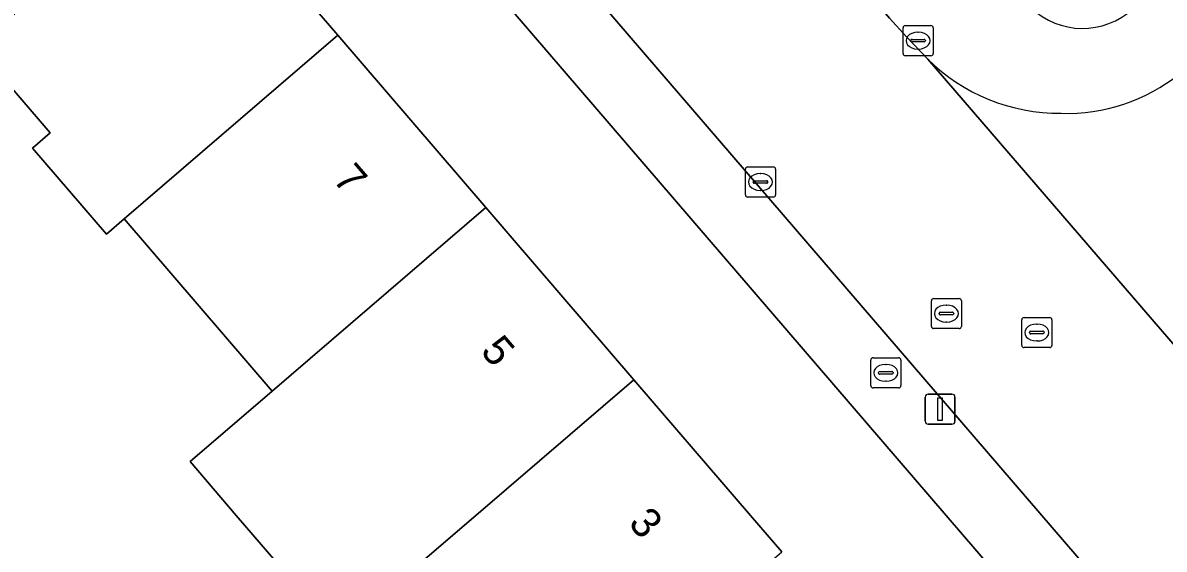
# Model space of a CAD drawing. Extents: x 159352 to 160617, y 385888 to 387323.
# Drawn here: x 160183.88 to 160221.79, y 386498.88 to 386516.36 of the extents above; entities that cross this region are included whole.
import ezdxf

# ---------------------------------------------------------------- set-up
doc = ezdxf.new("R2010")
doc.units = 0
for name, color, linetype in [('IMGEO_Brandkraan', 7, 'Continuous'), ('IMGEO_Erf', 7, 'Continuous'), ('IMGEO_Kolk', 7, 'Continuous'), ('IMGEO_Lichtmast', 7, 'Continuous'), ('IMGEO_Pand', 7, 'Continuous'), ('IMGEO_Pand_nummerreeks', 7, 'Continuous'), ('IMGEO_Rijbaan_lokaal_open', 7, 'Continuous'), ('IMGEO_Rioolput', 7, 'Continuous'), ('IMGEO_Voetpad_open', 7, 'Continuous')]:
    doc.layers.add(name, color=color, linetype=linetype)

msp = doc.modelspace()

# ---------------------------------------------------------------- linework, layer by layer
at = {"layer": 'IMGEO_Brandkraan'}
for p, q in [((160212.046, 386504.31), (160212.046, 386505.162)), ((160212.121, 386505.236), (160212.973, 386505.236)), ((160212.534, 386505.016), (160212.559, 386505.016)), ((160213.047, 386505.162), (160213.047, 386504.31)), ((160212.305, 386504.73), (160212.305, 386504.742)), ((160212.743, 386504.693), (160212.345, 386504.693)), ((160212.348, 386504.779), (160212.746, 386504.779)), ((160212.789, 386504.742), (160212.789, 386504.73)), ((160212.973, 386504.236), (160212.121, 386504.236)), ((160212.557, 386504.456), (160212.532, 386504.456))]:
    msp.add_line(p, q, dxfattribs=at)
for points in [[(160212.046, 386504.31), (160212.046, 386505.162)], [(160212.121, 386505.236), (160212.973, 386505.236)], [(160213.047, 386505.162), (160213.047, 386504.31)], [(160212.973, 386504.236), (160212.121, 386504.236)]]:
    msp.add_lwpolyline(points, dxfattribs=at)
for centre, radius, start, end in [((160212.123, 386505.16), 0.0765, 91.552, 178.448), ((160212.123, 386505.16), 0.0765, 91.552, 178.448), ((160212.971, 386505.16), 0.0765, 1.552, 88.448), ((160212.971, 386505.16), 0.0765, 1.552, 88.448), ((160212.345, 386504.739), 0.0403, 85.8775, 175.7526), ((160212.342, 386504.729), 0.0366, 178.938, 274.7102), ((160212.746, 386504.736), 0.043, 264.8664, 352.4533), ((160212.75, 386504.741), 0.0386, 1.7309, 96.639), ((160212.123, 386504.312), 0.0765, 181.552, 268.448), ((160212.123, 386504.312), 0.0765, 181.552, 268.448), ((160212.971, 386504.312), 0.0765, 271.552, 358.448), ((160212.971, 386504.312), 0.0765, 271.552, 358.448)]:
    msp.add_arc(centre, radius, start, end, dxfattribs=at)
for centre, major_axis, ratio, start_param, end_param in [((160212.533, 386504.736), (-0.387, 0.002), 0.722429, 4.712389, 7.853982), ((160212.558, 386504.736), (-0.39, 0.002), 0.717154, 1.570796, 4.712389)]:
    msp.add_ellipse(centre, major_axis=major_axis, ratio=ratio, start_param=start_param, end_param=end_param, dxfattribs=at)
at = {"layer": 'IMGEO_Erf'}
for points in [[(160221.545, 386491.86), (160214.547, 386500), (160176.408, 386544.366), (160162.512, 386532.425), (160162.806, 386532.085), (160160.09, 386529.729), (160162.462, 386526.994), (160159.363, 386524.305), (160163.578, 386519.276), (160166.296, 386521.632), (160168.132, 386519.513), (160165.414, 386517.158), (160168.364, 386513.432), (160170.025, 386514.874), (160174.938, 386509.215), (160174.973, 386509.174), (160175.735, 386509.836), (160178.2, 386506.996), (160175.776, 386504.892), (160178.276, 386502.04), (160181.068, 386504.47), (160182.942, 386502.316), (160180.15, 386499.887), (160183.191, 386496.32)], [(160179.594, 386533.107), (160184.509, 386527.388), (160189.425, 386521.668), (160194.341, 386515.948), (160199.256, 386510.228), (160204.172, 386504.508), (160208.047, 386500), (160209.088, 386498.788)], [(160194.351, 386496.067), (160190.971, 386500), (160189.435, 386501.787), (160192.162, 386504.131), (160187.247, 386509.851), (160186.657, 386509.344), (160184.2, 386512.204), (160184.79, 386512.711), (160182.332, 386515.571)]]:
    msp.add_lwpolyline(points, dxfattribs=at)
msp.add_arc((160219.081, 386518.655), 2.477, 220.7436, 307.3655, dxfattribs=at)
at = {"layer": 'IMGEO_Kolk'}
for p, q in [((160213.119, 386515.345), (160213.119, 386516.197)), ((160213.194, 386516.271), (160214.046, 386516.271)), ((160213.607, 386516.051), (160213.632, 386516.051)), ((160214.12, 386516.197), (160214.12, 386515.345)), ((160213.378, 386515.765), (160213.378, 386515.777)), ((160213.816, 386515.728), (160213.418, 386515.728)), ((160213.421, 386515.814), (160213.819, 386515.814)), ((160213.862, 386515.777), (160213.862, 386515.765)), ((160214.046, 386515.271), (160213.194, 386515.271)), ((160213.63, 386515.491), (160213.605, 386515.491)), ((160207.882, 386510.649), (160207.882, 386511.501)), ((160207.957, 386511.575), (160208.809, 386511.575)), ((160208.883, 386511.501), (160208.883, 386510.649)), ((160208.141, 386511.069), (160208.141, 386511.081)), ((160208.579, 386511.032), (160208.181, 386511.032)), ((160208.184, 386511.118), (160208.582, 386511.118)), ((160208.37, 386511.355), (160208.395, 386511.355)), ((160208.625, 386511.081), (160208.625, 386511.069)), ((160208.393, 386510.795), (160208.368, 386510.795)), ((160208.809, 386510.575), (160207.957, 386510.575))]:
    msp.add_line(p, q, dxfattribs=at)
for points in [[(160213.119, 386515.345), (160213.119, 386516.197)], [(160213.194, 386516.271), (160214.046, 386516.271)], [(160214.12, 386516.197), (160214.12, 386515.345)], [(160214.046, 386515.271), (160213.194, 386515.271)], [(160207.882, 386510.649), (160207.882, 386511.501)], [(160207.957, 386511.575), (160208.809, 386511.575)], [(160208.883, 386511.501), (160208.883, 386510.649)], [(160208.809, 386510.575), (160207.957, 386510.575)]]:
    msp.add_lwpolyline(points, dxfattribs=at)
for centre, radius, start, end in [((160213.196, 386516.195), 0.0765, 91.552, 178.448), ((160213.196, 386516.195), 0.0765, 91.552, 178.448), ((160214.044, 386516.195), 0.0765, 1.552, 88.448), ((160214.044, 386516.195), 0.0765, 1.552, 88.448), ((160213.418, 386515.774), 0.0403, 85.8775, 175.7526), ((160213.415, 386515.764), 0.0366, 178.938, 274.7102), ((160213.819, 386515.771), 0.043, 264.8664, 352.4533), ((160213.823, 386515.776), 0.0386, 1.7309, 96.639), ((160213.196, 386515.347), 0.0765, 181.552, 268.448), ((160213.196, 386515.347), 0.0765, 181.552, 268.448), ((160214.044, 386515.347), 0.0765, 271.552, 358.448), ((160214.044, 386515.347), 0.0765, 271.552, 358.448), ((160207.959, 386511.499), 0.0765, 91.552, 178.448), ((160207.959, 386511.499), 0.0765, 91.552, 178.448), ((160208.807, 386511.499), 0.0765, 1.552, 88.448), ((160208.807, 386511.499), 0.0765, 1.552, 88.448), ((160208.181, 386511.078), 0.0403, 85.8775, 175.7526), ((160208.178, 386511.068), 0.0366, 178.938, 274.7102), ((160208.582, 386511.075), 0.043, 264.8664, 352.4533), ((160208.586, 386511.08), 0.0386, 1.7309, 96.639), ((160207.959, 386510.651), 0.0765, 181.552, 268.448), ((160207.959, 386510.651), 0.0765, 181.552, 268.448), ((160208.807, 386510.651), 0.0765, 271.552, 358.448), ((160208.807, 386510.651), 0.0765, 271.552, 358.448)]:
    msp.add_arc(centre, radius, start, end, dxfattribs=at)
for centre, major_axis, ratio, start_param, end_param in [((160213.606, 386515.771), (-0.387, 0.002), 0.722429, 4.712389, 7.853982), ((160213.631, 386515.771), (-0.39, 0.002), 0.717154, 1.570796, 4.712389), ((160208.369, 386511.075), (-0.387, 0.002), 0.722429, 4.712389, 7.853982), ((160208.394, 386511.075), (-0.39, 0.002), 0.717154, 1.570796, 4.712389)]:
    msp.add_ellipse(centre, major_axis=major_axis, ratio=ratio, start_param=start_param, end_param=end_param, dxfattribs=at)
at = {"layer": 'IMGEO_Lichtmast'}
for p, q in [((160213.853, 386503.129), (160213.853, 386503.929)), ((160213.853, 386503.929), (160213.853, 386503.129)), ((160213.953, 386504.029), (160214.743, 386504.029)), ((160214.743, 386504.029), (160213.953, 386504.029)), ((160214.843, 386503.929), (160214.843, 386503.129)), ((160214.843, 386503.129), (160214.843, 386503.929)), ((160214.743, 386503.029), (160213.953, 386503.029)), ((160213.953, 386503.029), (160214.743, 386503.029))]:
    msp.add_line(p, q, dxfattribs=at)
msp.add_lwpolyline([(160214.273, 386503.904), (160214.423, 386503.904), (160214.423, 386503.154), (160214.273, 386503.154), (160214.273, 386503.904)], dxfattribs=at)
for centre, start, end in [((160213.953, 386503.929), 90, 180), ((160213.953, 386503.929), 90, 180), ((160214.743, 386503.929), 0, 90), ((160214.743, 386503.929), 360, 90), ((160213.953, 386503.129), 180, 270), ((160213.953, 386503.129), 180, 270), ((160214.743, 386503.129), 270, 0), ((160214.743, 386503.129), 270, 0)]:
    msp.add_arc(centre, 0.1, start, end, dxfattribs=at)
at = {"layer": 'IMGEO_Pand'}
for points in [[(160194.341, 386515.948), (160189.425, 386521.668), (160182.332, 386515.571), (160184.79, 386512.711), (160184.2, 386512.204), (160186.657, 386509.344), (160187.247, 386509.851)], [(160199.256, 386510.228), (160194.341, 386515.948), (160187.247, 386509.851), (160192.162, 386504.131)], [(160204.172, 386504.508), (160199.256, 386510.228), (160192.162, 386504.131), (160189.435, 386501.787), (160190.971, 386500), (160194.351, 386496.067), (160197.078, 386498.411), (160198.927, 386500)], [(160209.088, 386498.788), (160208.047, 386500), (160204.172, 386504.508), (160198.927, 386500), (160197.078, 386498.411), (160201.994, 386492.691)]]:
    msp.add_lwpolyline(points, close=True, dxfattribs=at)
at = {"layer": 'IMGEO_Rijbaan_lokaal_open'}
msp.add_lwpolyline([(160213.937, 386515.16), (160213.239, 386515.895), (160212.674, 386516.521), (160207.188, 386522.947), (160202.01, 386518.49), (160201.901, 386518.396), (160219.773, 386497.617), (160220.931, 386496.271), (160227.127, 386489.068), (160229.847, 386485.907), (160229.986, 386486.026), (160235.069, 386490.479), (160233.419, 386492.392), (160225.539, 386501.7)], close=True, dxfattribs=at)
msp.add_lwpolyline([(160213.937, 386515.16), (160225.539, 386501.7)], dxfattribs=at)
for centre, radius, start, end in [((160218.311, 386519.57), 6.211, 225.2339, 270.5091), ((160218.551, 386519.383), 6.027, 268.2405, 308.5246)]:
    msp.add_arc(centre, radius, start, end, dxfattribs=at)
at = {"layer": 'IMGEO_Rioolput'}
for p, q in [((160214.059, 386506.278), (160214.059, 386507.13)), ((160214.134, 386507.204), (160214.986, 386507.204)), ((160214.547, 386506.984), (160214.572, 386506.984)), ((160215.06, 386507.13), (160215.06, 386506.278)), ((160214.318, 386506.698), (160214.318, 386506.71)), ((160214.756, 386506.661), (160214.358, 386506.661)), ((160214.361, 386506.747), (160214.759, 386506.747)), ((160214.802, 386506.71), (160214.802, 386506.698)), ((160217.063, 386505.648), (160217.063, 386506.5)), ((160217.138, 386506.574), (160217.99, 386506.574)), ((160218.064, 386506.5), (160218.064, 386505.648)), ((160214.986, 386506.204), (160214.134, 386506.204)), ((160214.57, 386506.424), (160214.545, 386506.424)), ((160217.365, 386506.117), (160217.763, 386506.117)), ((160217.551, 386506.354), (160217.576, 386506.354)), ((160217.322, 386506.068), (160217.322, 386506.08)), ((160217.76, 386506.031), (160217.362, 386506.031)), ((160217.574, 386505.794), (160217.549, 386505.794)), ((160217.806, 386506.08), (160217.806, 386506.068)), ((160217.99, 386505.574), (160217.138, 386505.574))]:
    msp.add_line(p, q, dxfattribs=at)
for points in [[(160214.059, 386506.278), (160214.059, 386507.13)], [(160214.134, 386507.204), (160214.986, 386507.204)], [(160215.06, 386507.13), (160215.06, 386506.278)], [(160217.063, 386505.648), (160217.063, 386506.5)], [(160217.138, 386506.574), (160217.99, 386506.574)], [(160218.064, 386506.5), (160218.064, 386505.648)], [(160214.986, 386506.204), (160214.134, 386506.204)], [(160217.99, 386505.574), (160217.138, 386505.574)]]:
    msp.add_lwpolyline(points, dxfattribs=at)
for centre, radius, start, end in [((160214.136, 386507.128), 0.0765, 91.552, 178.448), ((160214.136, 386507.128), 0.0765, 91.552, 178.448), ((160214.984, 386507.128), 0.0765, 1.552, 88.448), ((160214.984, 386507.128), 0.0765, 1.552, 88.448), ((160214.358, 386506.707), 0.0403, 85.8775, 175.7526), ((160214.355, 386506.697), 0.0366, 178.938, 274.7102), ((160214.759, 386506.704), 0.043, 264.8664, 352.4533), ((160214.763, 386506.709), 0.0386, 1.7309, 96.639), ((160217.14, 386506.498), 0.0765, 91.552, 178.448), ((160217.14, 386506.498), 0.0765, 91.552, 178.448), ((160217.988, 386506.498), 0.0765, 1.552, 88.448), ((160217.988, 386506.498), 0.0765, 1.552, 88.448), ((160214.136, 386506.28), 0.0765, 181.552, 268.448), ((160214.136, 386506.28), 0.0765, 181.552, 268.448), ((160214.984, 386506.28), 0.0765, 271.552, 358.448), ((160214.984, 386506.28), 0.0765, 271.552, 358.448), ((160217.362, 386506.077), 0.0403, 85.8775, 175.7526), ((160217.767, 386506.079), 0.0386, 1.7309, 96.639), ((160217.359, 386506.067), 0.0366, 178.938, 274.7102), ((160217.763, 386506.074), 0.043, 264.8664, 352.4533), ((160217.14, 386505.65), 0.0765, 181.552, 268.448), ((160217.14, 386505.65), 0.0765, 181.552, 268.448), ((160217.988, 386505.65), 0.0765, 271.552, 358.448), ((160217.988, 386505.65), 0.0765, 271.552, 358.448)]:
    msp.add_arc(centre, radius, start, end, dxfattribs=at)
for centre, major_axis, ratio, start_param, end_param in [((160214.546, 386506.704), (-0.387, 0.002), 0.722429, 4.712389, 7.853982), ((160214.571, 386506.704), (-0.39, 0.002), 0.717154, 1.570796, 4.712389), ((160217.55, 386506.074), (-0.387, 0.002), 0.722429, 4.712389, 7.853982), ((160217.575, 386506.074), (-0.39, 0.002), 0.717154, 1.570796, 4.712389)]:
    msp.add_ellipse(centre, major_axis=major_axis, ratio=ratio, start_param=start_param, end_param=end_param, dxfattribs=at)
at = {"layer": 'IMGEO_Voetpad_open'}
for points in [[(160142.707, 386583.526), (160175.006, 386545.996), (160176.408, 386544.366), (160214.547, 386500), (160221.545, 386491.86), (160222.49, 386490.761), (160241.983, 386468.085)], [(160185.901, 386547.899), (160186.158, 386547.581), (160197.022, 386535.028), (160197.4, 386535.354), (160202.946, 386528.931), (160202.568, 386528.605), (160202.475, 386528.527), (160205.346, 386525.105), (160207.188, 386522.947), (160212.674, 386516.521), (160213.239, 386515.895), (160213.937, 386515.16)], [(160244.268, 386468.92), (160243.822, 386469.647), (160243.539, 386470.009), (160243.103, 386470.502), (160231.691, 386483.764), (160230.659, 386484.963), (160229.847, 386485.907), (160227.127, 386489.068), (160226.749, 386488.741), (160220.535, 386495.928), (160220.931, 386496.271), (160219.773, 386497.617), (160201.901, 386518.396)]]:
    msp.add_lwpolyline(points, dxfattribs=at)
for centre, radius, start, end in [((160219.081, 386518.655), 2.477, 220.7436, 307.3655), ((160218.311, 386519.57), 6.211, 225.2339, 270.5091), ((160218.551, 386519.383), 6.027, 268.2405, 308.5246)]:
    msp.add_arc(centre, radius, start, end, dxfattribs=at)

# ---------------------------------------------------------------- texts
at = {"layer": 'IMGEO_Pand_nummerreeks'}
for s, rotation, p in [('7', 310.676, (160194.146, 386511.141)), ('5', 310.6741, (160199.053, 386505.433)), ('3', 310.6798, (160203.965, 386499.72))]:
    msp.add_text(s, height=1, rotation=rotation, dxfattribs=at).set_placement(p)

doc.saveas('drawing.dxf')
